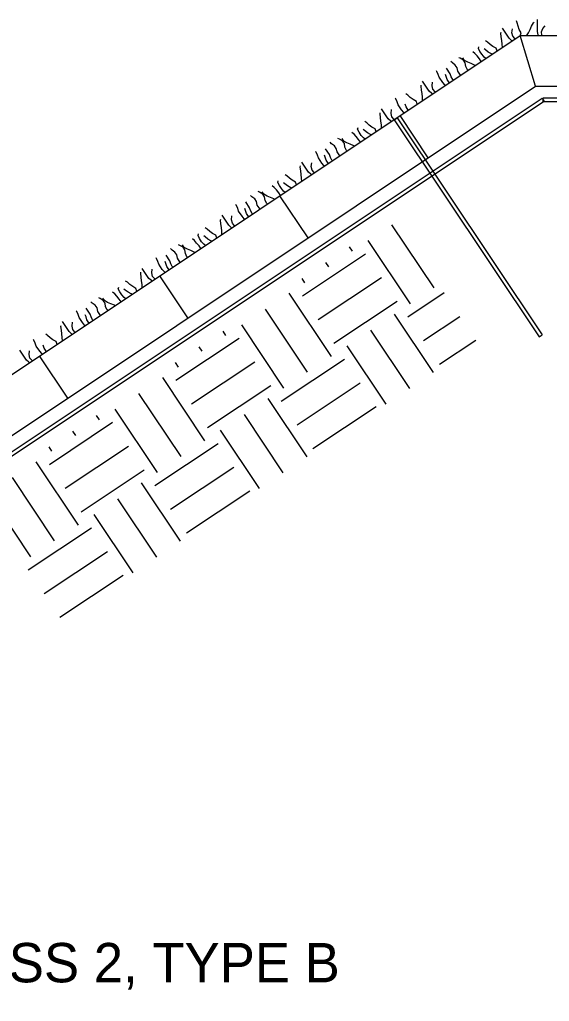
# Model space of a CAD drawing. Extents: x 638850 to 644908, y 297188 to 298900.
# Drawn here: x 642078.4 to 642116.5, y 297773.1 to 297843.7 of the extents above; entities that cross this region are included whole.
import ezdxf

# ---------------------------------------------------------------- set-up
doc = ezdxf.new("R2010")
doc.units = 0
for name, color, linetype in [('12', 7, 'Continuous'), ('4', 7, 'Continuous'), ('7', 7, 'Continuous'), ('8', 7, 'Continuous')]:
    doc.layers.add(name, color=color, linetype=linetype)

msp = doc.modelspace()

# ---------------------------------------------------------------- linework, layer by layer
at = {"layer": '12'}
for p, q in [((642108.175, 297824.441), (642105.142, 297828.99)), ((642106.469, 297823.303), (642103.436, 297827.852)), ((642102.298, 297827.093), (642102.091, 297827.404)), ((642098.699, 297823.87), (642103.248, 297826.903)), ((642100.593, 297825.956), (642100.385, 297826.267)), ((642098.887, 297824.817), (642098.679, 297825.13)), ((642099.836, 297822.164), (642104.385, 297825.197)), ((642100.785, 297819.511), (642097.75, 297824.06)), ((642106.281, 297822.354), (642108.901, 297824.102)), ((642099.079, 297818.374), (642096.046, 297822.923)), ((642100.973, 297820.458), (642105.522, 297823.491)), ((642108.133, 297818.345), (642105.332, 297822.545)), ((642107.418, 297820.648), (642110.038, 297822.396)), ((642097.373, 297817.234), (642094.34, 297821.783)), ((642089.601, 297817.803), (642094.15, 297820.836)), ((642093.203, 297821.027), (642092.993, 297821.337)), ((642106.428, 297817.208), (642103.628, 297821.407)), ((642091.497, 297819.887), (642091.287, 297820.2)), ((642104.722, 297816.071), (642101.922, 297820.27)), ((642108.555, 297818.943), (642111.176, 297820.69)), ((642089.791, 297818.75), (642089.581, 297819.063)), ((642090.738, 297816.097), (642095.287, 297819.131)), ((642097.183, 297816.287), (642101.732, 297819.321)), ((642091.687, 297813.444), (642088.654, 297817.991)), ((642091.875, 297814.391), (642096.424, 297817.425)), ((642098.32, 297814.582), (642102.869, 297817.615)), ((642089.981, 297812.305), (642086.948, 297816.854)), ((642099.035, 297812.279), (642096.236, 297816.478)), ((642099.458, 297812.876), (642104.007, 297815.909)), ((642084.105, 297814.958), (642083.897, 297815.271)), ((642088.275, 297811.168), (642085.242, 297815.717)), ((642097.33, 297811.141), (642094.53, 297815.341)), ((642080.503, 297811.736), (642085.052, 297814.77)), ((642082.399, 297813.821), (642082.191, 297814.133)), ((642095.624, 297810.002), (642092.824, 297814.201)), ((642081.64, 297810.03), (642086.189, 297813.064)), ((642088.085, 297810.221), (642092.634, 297813.254)), ((642080.693, 297812.683), (642080.485, 297812.996)), ((642082.589, 297807.375), (642079.556, 297811.924)), ((642082.78, 297808.325), (642087.328, 297811.358)), ((642089.222, 297808.515), (642093.771, 297811.548)), ((642080.883, 297806.238), (642077.85, 297810.787)), ((642089.938, 297806.212), (642087.138, 297810.409)), ((642079.178, 297805.101), (642076.144, 297809.65)), ((642090.362, 297806.809), (642094.911, 297809.842)), ((642088.232, 297805.073), (642085.432, 297809.272)), ((642086.526, 297803.935), (642083.726, 297808.134)), ((642078.989, 297804.154), (642083.536, 297807.187)), ((642080.127, 297802.448), (642084.676, 297805.482)), ((642081.264, 297800.742), (642085.813, 297803.776))]:
    msp.add_line(p, q, dxfattribs=at)
at = {"layer": '4'}
for p, q in [((641925.993, 297716.969), (642114.375, 297842.604)), ((642114.375, 297842.604), (642166.316, 297842.604)), ((642115.48, 297838.958), (642114.375, 297842.604)), ((641927.1, 297713.326), (642115.48, 297838.958)), ((642115.48, 297838.958), (642166.316, 297838.958)), ((642107.755, 297833.808), (642105.734, 297836.841)), ((642099.114, 297828.043), (642097.091, 297831.076)), ((642090.471, 297822.28), (642088.448, 297825.313)), ((642081.828, 297816.515), (642079.805, 297819.548))]:
    msp.add_line(p, q, dxfattribs=at)
at = {"layer": '7'}
for p, q in [((642105.311, 297836.546), (642105.526, 297836.69)), ((642105.311, 297836.546), (642115.737, 297820.913)), ((642105.526, 297836.69), (642115.952, 297821.056)), ((642115.737, 297820.913), (642115.952, 297821.056))]:
    msp.add_line(p, q, dxfattribs=at)
for points in [[(642116.101, 297837.864), (641927.859, 297712.324), (641927.702, 297712.558), (642115.943, 297838.101)], [(642116.022, 297838.125), (642166.605, 297838.125), (642166.402, 297837.84), (642116.022, 297837.84)]]:
    msp.add_lwpolyline(points, close=True, dxfattribs=at)
at = {"layer": '8'}
for p, q in [((642114.159, 297843.51), (642114.097, 297843.655)), ((642114.22, 297843.272), (642114.159, 297843.51)), ((642115.191, 297843.272), (642115.313, 297843.51)), ((642115.313, 297843.51), (642115.368, 297843.565)), ((642115.604, 297842.883), (642115.604, 297843.747)), ((642112.978, 297842.774), (642112.993, 297842.851)), ((642113.008, 297842.51), (642112.978, 297842.774)), ((642113.568, 297842.416), (642113.089, 297843.133)), ((642113.774, 297842.807), (642113.804, 297843.078)), ((642113.828, 297842.56), (642113.774, 297842.807)), ((642114.305, 297843.036), (642114.22, 297843.272)), ((642114.426, 297842.797), (642114.305, 297843.036)), ((642114.373, 297842.592), (642114.426, 297842.797)), ((642114.828, 297842.592), (642114.955, 297842.797)), ((642114.955, 297842.797), (642115.075, 297843.036)), ((642115.075, 297843.036), (642115.191, 297843.272)), ((642115.666, 297842.653), (642115.604, 297842.883)), ((642115.902, 297842.859), (642115.994, 297843.097)), ((642115.932, 297842.622), (642115.902, 297842.859)), ((642115.994, 297843.097), (642116.171, 297843.303)), ((642112.018, 297842.133), (642111.884, 297842.221)), ((642112.199, 297841.969), (642112.018, 297842.133)), ((642113.043, 297842.247), (642113.008, 297842.51)), ((642113.074, 297841.983), (642113.043, 297842.247)), ((642113.083, 297841.742), (642113.074, 297841.983)), ((642113.745, 297842.256), (642113.568, 297842.416)), ((642113.787, 297842.21), (642113.745, 297842.256)), ((642113.986, 297842.378), (642113.828, 297842.56)), ((642114.014, 297842.363), (642113.986, 297842.378)), ((642115.674, 297842.592), (642115.666, 297842.653)), ((642115.948, 297842.592), (642115.932, 297842.622)), ((642111.108, 297841.307), (642110.955, 297841.425)), ((642111.261, 297841.132), (642111.108, 297841.307)), ((642111.366, 297841.663), (642111.394, 297841.784)), ((642111.473, 297841.449), (642111.366, 297841.663)), ((642111.622, 297841.226), (642111.473, 297841.449)), ((642111.864, 297841.563), (642111.77, 297841.648)), ((642112.066, 297841.414), (642111.864, 297841.563)), ((642112.295, 297841.289), (642112.066, 297841.414)), ((642112.4, 297841.821), (642112.199, 297841.969)), ((642112.352, 297841.254), (642112.295, 297841.289)), ((642112.634, 297841.69), (642112.4, 297841.821)), ((642112.704, 297841.488), (642112.634, 297841.69)), ((642109.496, 297840.627), (642109.389, 297840.732)), ((642109.701, 297840.48), (642109.496, 297840.627)), ((642110.054, 297840.963), (642109.951, 297841.005)), ((642110.285, 297840.832), (642110.054, 297840.963)), ((642110.364, 297840.813), (642110.246, 297840.99)), ((642110.417, 297840.635), (642110.285, 297840.832)), ((642110.594, 297840.688), (642110.364, 297840.813)), ((642110.447, 297840.371), (642110.417, 297840.635)), ((642110.832, 297840.592), (642110.594, 297840.688)), ((642111.084, 297840.48), (642110.832, 297840.592)), ((642111.434, 297840.926), (642111.261, 297841.132)), ((642111.565, 297840.729), (642111.434, 297840.926)), ((642111.777, 297841.047), (642111.622, 297841.226)), ((642111.899, 297840.952), (642111.777, 297841.047)), ((642108.374, 297840.019), (642108.341, 297840.069)), ((642108.477, 297839.809), (642108.374, 297840.019)), ((642109.334, 297839.848), (642109.059, 297840.264)), ((642109.835, 297840.283), (642109.701, 297840.48)), ((642109.89, 297840.036), (642109.835, 297840.283)), ((642110.084, 297839.743), (642109.89, 297840.036)), ((642110.568, 297840.137), (642110.447, 297840.371)), ((642110.622, 297840.1), (642110.568, 297840.137)), ((642111.134, 297840.441), (642111.084, 297840.48)), ((642107.829, 297838.588), (642107.35, 297839.308)), ((642108.035, 297838.982), (642108.068, 297839.251)), ((642108.545, 297839.599), (642108.477, 297839.809)), ((642108.792, 297839.229), (642108.545, 297839.599)), ((642108.945, 297839.054), (642108.792, 297839.229)), ((642109.041, 297839.653), (642108.986, 297839.791)), ((642109.109, 297839.441), (642109.041, 297839.653)), ((642109.255, 297839.225), (642109.109, 297839.441)), ((642109.277, 297839.203), (642109.255, 297839.225)), ((642109.408, 297839.64), (642109.334, 297839.848)), ((642109.511, 297839.433), (642109.408, 297839.64)), ((642109.551, 297839.387), (642109.511, 297839.433)), ((642107.241, 297838.947), (642107.256, 297839.024)), ((642107.272, 297838.682), (642107.241, 297838.947)), ((642107.307, 297838.422), (642107.272, 297838.682)), ((642108.009, 297838.431), (642107.829, 297838.588)), ((642108.092, 297838.735), (642108.035, 297838.982)), ((642108.249, 297838.553), (642108.092, 297838.735)), ((642108.278, 297838.536), (642108.249, 297838.553)), ((642108.993, 297839.013), (642108.945, 297839.054)), ((642105.421, 297838.037), (642105.387, 297838.088)), ((642105.523, 297837.829), (642105.421, 297838.037)), ((642105.591, 297837.617), (642105.523, 297837.829)), ((642106.279, 297838.308), (642106.148, 297838.396)), ((642106.463, 297838.144), (642106.279, 297838.308)), ((642106.664, 297837.993), (642106.463, 297838.144)), ((642106.898, 297837.864), (642106.664, 297837.993)), ((642106.968, 297837.663), (642106.898, 297837.864)), ((642107.337, 297838.157), (642107.307, 297838.422)), ((642107.346, 297837.915), (642107.337, 297838.157)), ((642108.05, 297838.385), (642108.009, 297838.431)), ((642104.286, 297836.968), (642104.301, 297837.043)), ((642104.877, 297836.607), (642104.397, 297837.325)), ((642105.082, 297837.001), (642105.113, 297837.269)), ((642105.837, 297837.247), (642105.591, 297837.617)), ((642105.99, 297837.073), (642105.837, 297837.247)), ((642106.039, 297837.032), (642105.99, 297837.073)), ((642106.156, 297837.46), (642106.088, 297837.672)), ((642106.3, 297837.243), (642106.156, 297837.46)), ((642106.323, 297837.221), (642106.3, 297837.243)), ((642103.326, 297836.327), (642103.195, 297836.413)), ((642103.507, 297836.161), (642103.326, 297836.327)), ((642104.317, 297836.701), (642104.286, 297836.968)), ((642104.351, 297836.44), (642104.317, 297836.701)), ((642104.384, 297836.175), (642104.351, 297836.44)), ((642105.055, 297836.45), (642104.877, 297836.607)), ((642105.096, 297836.404), (642105.055, 297836.45)), ((642105.137, 297836.752), (642105.082, 297837.001)), ((642105.294, 297836.572), (642105.137, 297836.752)), ((642105.324, 297836.555), (642105.294, 297836.572)), ((642102.675, 297835.856), (642102.704, 297835.978)), ((642102.782, 297835.641), (642102.675, 297835.856)), ((642102.93, 297835.419), (642102.782, 297835.641)), ((642103.172, 297835.757), (642103.08, 297835.84)), ((642103.376, 297835.606), (642103.172, 297835.757)), ((642103.709, 297836.012), (642103.507, 297836.161)), ((642103.943, 297835.882), (642103.709, 297836.012)), ((642104.014, 297835.682), (642103.943, 297835.882)), ((642104.392, 297835.934), (642104.384, 297836.175)), ((642100.804, 297834.818), (642100.697, 297834.923)), ((642101.363, 297835.155), (642101.261, 297835.197)), ((642101.594, 297835.025), (642101.363, 297835.155)), ((642101.674, 297835.004), (642101.555, 297835.183)), ((642101.725, 297834.828), (642101.594, 297835.025)), ((642101.903, 297834.881), (642101.674, 297835.004)), ((642102.416, 297835.499), (642102.263, 297835.618)), ((642102.569, 297835.325), (642102.416, 297835.499)), ((642102.744, 297835.118), (642102.569, 297835.325)), ((642102.875, 297834.922), (642102.744, 297835.118)), ((642103.086, 297835.239), (642102.93, 297835.419)), ((642103.209, 297835.145), (642103.086, 297835.239)), ((642103.603, 297835.481), (642103.376, 297835.606)), ((642103.662, 297835.447), (642103.603, 297835.481)), ((642099.684, 297834.211), (642099.65, 297834.262)), ((642099.786, 297834.003), (642099.684, 297834.211)), ((642100.644, 297834.041), (642100.367, 297834.456)), ((642101.011, 297834.673), (642100.804, 297834.818)), ((642101.142, 297834.476), (642101.011, 297834.673)), ((642101.198, 297834.227), (642101.142, 297834.476)), ((642101.394, 297833.934), (642101.198, 297834.227)), ((642101.757, 297834.563), (642101.725, 297834.828)), ((642101.876, 297834.33), (642101.757, 297834.563)), ((642101.93, 297834.292), (642101.876, 297834.33)), ((642102.142, 297834.783), (642101.903, 297834.881)), ((642102.391, 297834.673), (642102.142, 297834.783)), ((642102.442, 297834.633), (642102.391, 297834.673)), ((642099.854, 297833.791), (642099.786, 297834.003)), ((642100.1, 297833.421), (642099.854, 297833.791)), ((642100.351, 297833.846), (642100.296, 297833.983)), ((642100.419, 297833.634), (642100.351, 297833.846)), ((642100.563, 297833.417), (642100.419, 297833.634)), ((642100.717, 297833.833), (642100.644, 297834.041)), ((642100.819, 297833.625), (642100.717, 297833.833)), ((642100.86, 297833.579), (642100.819, 297833.625)), ((642098.55, 297833.142), (642098.565, 297833.217)), ((642098.58, 297832.875), (642098.55, 297833.142)), ((642098.615, 297832.614), (642098.58, 297832.875)), ((642099.14, 297832.781), (642098.66, 297833.499)), ((642099.345, 297833.175), (642099.376, 297833.443)), ((642099.401, 297832.926), (642099.345, 297833.175)), ((642099.557, 297832.746), (642099.401, 297832.926)), ((642100.253, 297833.247), (642100.1, 297833.421)), ((642100.302, 297833.206), (642100.253, 297833.247)), ((642100.586, 297833.395), (642100.563, 297833.417)), ((642096.938, 297832.03), (642096.967, 297832.152)), ((642097.589, 297832.501), (642097.458, 297832.587)), ((642097.772, 297832.336), (642097.589, 297832.501)), ((642097.972, 297832.186), (642097.772, 297832.336)), ((642098.206, 297832.056), (642097.972, 297832.186)), ((642098.647, 297832.349), (642098.615, 297832.614)), ((642098.655, 297832.108), (642098.647, 297832.349)), ((642099.318, 297832.624), (642099.14, 297832.781)), ((642099.359, 297832.578), (642099.318, 297832.624)), ((642099.587, 297832.729), (642099.557, 297832.746)), ((642096.679, 297831.673), (642096.526, 297831.792)), ((642096.832, 297831.499), (642096.679, 297831.673)), ((642097.007, 297831.292), (642096.832, 297831.499)), ((642097.045, 297831.815), (642096.938, 297832.03)), ((642097.193, 297831.593), (642097.045, 297831.815)), ((642097.349, 297831.413), (642097.193, 297831.593)), ((642097.435, 297831.931), (642097.343, 297832.014)), ((642097.473, 297831.319), (642097.349, 297831.413)), ((642097.639, 297831.78), (642097.435, 297831.931)), ((642097.866, 297831.655), (642097.639, 297831.78)), ((642097.926, 297831.621), (642097.866, 297831.655)), ((642098.277, 297831.856), (642098.206, 297832.056)), ((642095.067, 297830.992), (642094.96, 297831.097)), ((642095.274, 297830.847), (642095.067, 297830.992)), ((642095.406, 297830.65), (642095.274, 297830.847)), ((642095.626, 297831.329), (642095.524, 297831.371)), ((642095.857, 297831.199), (642095.626, 297831.329)), ((642095.937, 297831.178), (642095.818, 297831.357)), ((642095.988, 297831.002), (642095.857, 297831.199)), ((642096.166, 297831.055), (642095.937, 297831.178)), ((642096.021, 297830.737), (642095.988, 297831.002)), ((642096.139, 297830.504), (642096.021, 297830.737)), ((642096.405, 297830.957), (642096.166, 297831.055)), ((642096.654, 297830.847), (642096.405, 297830.957)), ((642096.707, 297830.808), (642096.654, 297830.847)), ((642097.138, 297831.096), (642097.007, 297831.292)), ((642093.947, 297830.385), (642093.913, 297830.436)), ((642094.049, 297830.177), (642093.947, 297830.385)), ((642094.117, 297829.965), (642094.049, 297830.177)), ((642094.614, 297830.02), (642094.559, 297830.157)), ((642094.682, 297829.808), (642094.614, 297830.02)), ((642094.907, 297830.215), (642094.63, 297830.63)), ((642094.98, 297830.007), (642094.907, 297830.215)), ((642095.082, 297829.799), (642094.98, 297830.007)), ((642095.461, 297830.401), (642095.406, 297830.65)), ((642095.657, 297830.108), (642095.461, 297830.401)), ((642096.195, 297830.467), (642096.139, 297830.504)), ((642092.813, 297829.316), (642092.828, 297829.391)), ((642092.843, 297829.049), (642092.813, 297829.316)), ((642093.403, 297828.955), (642092.924, 297829.673)), ((642093.608, 297829.349), (642093.639, 297829.617)), ((642093.664, 297829.1), (642093.608, 297829.349)), ((642094.364, 297829.595), (642094.117, 297829.965)), ((642094.517, 297829.421), (642094.364, 297829.595)), ((642094.565, 297829.38), (642094.517, 297829.421)), ((642094.826, 297829.591), (642094.682, 297829.808)), ((642094.851, 297829.571), (642094.826, 297829.591)), ((642095.124, 297829.753), (642095.082, 297829.799)), ((642091.852, 297828.675), (642091.721, 297828.761)), ((642092.035, 297828.511), (642091.852, 297828.675)), ((642092.878, 297828.788), (642092.843, 297829.049)), ((642092.91, 297828.523), (642092.878, 297828.788)), ((642093.581, 297828.798), (642093.403, 297828.955)), ((642093.623, 297828.752), (642093.581, 297828.798)), ((642093.82, 297828.92), (642093.664, 297829.1)), ((642093.85, 297828.903), (642093.82, 297828.92)), ((642090.942, 297827.847), (642090.789, 297827.966)), ((642091.201, 297828.204), (642091.23, 297828.326)), ((642091.308, 297827.989), (642091.201, 297828.204)), ((642091.456, 297827.767), (642091.308, 297827.989)), ((642091.699, 297828.105), (642091.606, 297828.188)), ((642091.902, 297827.954), (642091.699, 297828.105)), ((642092.129, 297827.829), (642091.902, 297827.954)), ((642092.237, 297828.361), (642092.035, 297828.511)), ((642092.47, 297828.23), (642092.237, 297828.361)), ((642092.54, 297828.03), (642092.47, 297828.23)), ((642092.918, 297828.282), (642092.91, 297828.523)), ((642089.33, 297827.166), (642089.223, 297827.271)), ((642089.538, 297827.021), (642089.33, 297827.166)), ((642089.889, 297827.503), (642089.787, 297827.545)), ((642090.12, 297827.373), (642089.889, 297827.503)), ((642090.2, 297827.352), (642090.081, 297827.531)), ((642090.252, 297827.176), (642090.12, 297827.373)), ((642090.429, 297827.229), (642090.2, 297827.352)), ((642090.284, 297826.911), (642090.252, 297827.176)), ((642090.668, 297827.131), (642090.429, 297827.229)), ((642091.095, 297827.673), (642090.942, 297827.847)), ((642091.27, 297827.466), (642091.095, 297827.673)), ((642091.401, 297827.27), (642091.27, 297827.466)), ((642091.613, 297827.587), (642091.456, 297827.767)), ((642091.736, 297827.493), (642091.613, 297827.587)), ((642092.189, 297827.795), (642092.129, 297827.829)), ((642088.211, 297826.559), (642088.177, 297826.61)), ((642088.312, 297826.351), (642088.211, 297826.559)), ((642089.17, 297826.389), (642088.893, 297826.804)), ((642089.669, 297826.824), (642089.538, 297827.021)), ((642089.725, 297826.575), (642089.669, 297826.824)), ((642089.92, 297826.282), (642089.725, 297826.575)), ((642090.403, 297826.678), (642090.284, 297826.911)), ((642090.458, 297826.641), (642090.403, 297826.678)), ((642090.918, 297827.021), (642090.668, 297827.131)), ((642090.97, 297826.982), (642090.918, 297827.021)), ((642087.666, 297825.129), (642087.187, 297825.847)), ((642087.871, 297825.523), (642087.904, 297825.792)), ((642088.38, 297826.139), (642088.312, 297826.351)), ((642088.627, 297825.769), (642088.38, 297826.139)), ((642088.78, 297825.595), (642088.627, 297825.769)), ((642088.877, 297826.194), (642088.823, 297826.331)), ((642088.945, 297825.982), (642088.877, 297826.194)), ((642089.09, 297825.765), (642088.945, 297825.982)), ((642089.114, 297825.745), (642089.09, 297825.765)), ((642089.244, 297826.181), (642089.17, 297826.389)), ((642089.346, 297825.973), (642089.244, 297826.181)), ((642089.387, 297825.927), (642089.346, 297825.973)), ((642087.076, 297825.49), (642087.091, 297825.565)), ((642087.106, 297825.223), (642087.076, 297825.49)), ((642087.141, 297824.962), (642087.106, 297825.223)), ((642087.844, 297824.972), (642087.666, 297825.129)), ((642087.927, 297825.274), (642087.871, 297825.523)), ((642088.083, 297825.094), (642087.927, 297825.274)), ((642088.113, 297825.077), (642088.083, 297825.094)), ((642088.828, 297825.554), (642088.78, 297825.595)), ((642085.464, 297824.378), (642085.493, 297824.5)), ((642085.571, 297824.163), (642085.464, 297824.378)), ((642085.962, 297824.279), (642085.87, 297824.362)), ((642086.115, 297824.849), (642085.984, 297824.935)), ((642086.298, 297824.685), (642086.115, 297824.849)), ((642086.5, 297824.535), (642086.298, 297824.685)), ((642086.733, 297824.404), (642086.5, 297824.535)), ((642086.803, 297824.204), (642086.733, 297824.404)), ((642087.173, 297824.697), (642087.141, 297824.962)), ((642087.182, 297824.456), (642087.173, 297824.697)), ((642087.886, 297824.926), (642087.844, 297824.972)), ((642084.153, 297823.677), (642084.051, 297823.719)), ((642084.384, 297823.547), (642084.153, 297823.677)), ((642084.463, 297823.526), (642084.344, 297823.705)), ((642085.205, 297824.021), (642085.053, 297824.14)), ((642085.358, 297823.847), (642085.205, 297824.021)), ((642085.533, 297823.64), (642085.358, 297823.847)), ((642085.664, 297823.444), (642085.533, 297823.64)), ((642085.719, 297823.941), (642085.571, 297824.163)), ((642085.876, 297823.761), (642085.719, 297823.941)), ((642085.999, 297823.667), (642085.876, 297823.761)), ((642086.165, 297824.128), (642085.962, 297824.279)), ((642086.394, 297824.005), (642086.165, 297824.128)), ((642086.452, 297823.969), (642086.394, 297824.005)), ((642083.433, 297822.563), (642083.157, 297822.978)), ((642083.593, 297823.341), (642083.488, 297823.447)), ((642083.801, 297823.195), (642083.593, 297823.341)), ((642083.932, 297822.998), (642083.801, 297823.195)), ((642083.988, 297822.749), (642083.932, 297822.998)), ((642084.515, 297823.35), (642084.384, 297823.547)), ((642084.692, 297823.403), (642084.463, 297823.526)), ((642084.547, 297823.085), (642084.515, 297823.35)), ((642084.666, 297822.852), (642084.547, 297823.085)), ((642084.933, 297823.306), (642084.692, 297823.403)), ((642085.181, 297823.195), (642084.933, 297823.306)), ((642085.233, 297823.156), (642085.181, 297823.195)), ((642082.474, 297822.733), (642082.44, 297822.784)), ((642082.576, 297822.525), (642082.474, 297822.733)), ((642082.644, 297822.313), (642082.576, 297822.525)), ((642082.89, 297821.943), (642082.644, 297822.313)), ((642083.14, 297822.368), (642083.086, 297822.505)), ((642083.208, 297822.156), (642083.14, 297822.368)), ((642083.507, 297822.355), (642083.433, 297822.563)), ((642083.609, 297822.147), (642083.507, 297822.355)), ((642084.183, 297822.456), (642083.988, 297822.749)), ((642084.722, 297822.815), (642084.666, 297822.852)), ((642081.339, 297821.664), (642081.354, 297821.739)), ((642081.369, 297821.397), (642081.339, 297821.664)), ((642081.929, 297821.303), (642081.45, 297822.021)), ((642082.134, 297821.697), (642082.168, 297821.966)), ((642082.19, 297821.448), (642082.134, 297821.697)), ((642083.043, 297821.769), (642082.89, 297821.943)), ((642083.091, 297821.728), (642083.043, 297821.769)), ((642083.353, 297821.939), (642083.208, 297822.156)), ((642083.377, 297821.919), (642083.353, 297821.939)), ((642083.65, 297822.101), (642083.609, 297822.147)), ((642080.378, 297821.023), (642080.247, 297821.109)), ((642080.562, 297820.859), (642080.378, 297821.023)), ((642080.764, 297820.709), (642080.562, 297820.859)), ((642081.404, 297821.136), (642081.369, 297821.397)), ((642081.436, 297820.871), (642081.404, 297821.136)), ((642081.445, 297820.63), (642081.436, 297820.871)), ((642082.108, 297821.146), (642081.929, 297821.303)), ((642082.149, 297821.1), (642082.108, 297821.146)), ((642082.347, 297821.268), (642082.19, 297821.448)), ((642082.376, 297821.251), (642082.347, 297821.268)), ((642079.393, 297820.678), (642079.359, 297820.729)), ((642079.495, 297820.47), (642079.393, 297820.678)), ((642079.563, 297820.258), (642079.495, 297820.47)), ((642079.809, 297819.889), (642079.563, 297820.258)), ((642080.128, 297820.101), (642080.06, 297820.313)), ((642080.272, 297819.885), (642080.128, 297820.101)), ((642080.996, 297820.578), (642080.764, 297820.709)), ((642081.066, 297820.378), (642080.996, 297820.578)), ((642078.849, 297819.248), (642078.369, 297819.967)), ((642079.054, 297819.642), (642079.085, 297819.91)), ((642079.109, 297819.393), (642079.054, 297819.642)), ((642079.266, 297819.213), (642079.109, 297819.393)), ((642079.962, 297819.715), (642079.809, 297819.889)), ((642080.011, 297819.673), (642079.962, 297819.715)), ((642080.295, 297819.863), (642080.272, 297819.885)), ((642079.027, 297819.091), (642078.849, 297819.248)), ((642079.068, 297819.045), (642079.027, 297819.091)), ((642079.296, 297819.197), (642079.266, 297819.213))]:
    msp.add_line(p, q, dxfattribs=at)

# ---------------------------------------------------------------- texts
at = {"layer": '4'}
msp.add_text('CLASS 2, TYPE B', height=2.835, dxfattribs=at).set_placement((642070.21, 297774.469))

doc.saveas('drawing.dxf')
